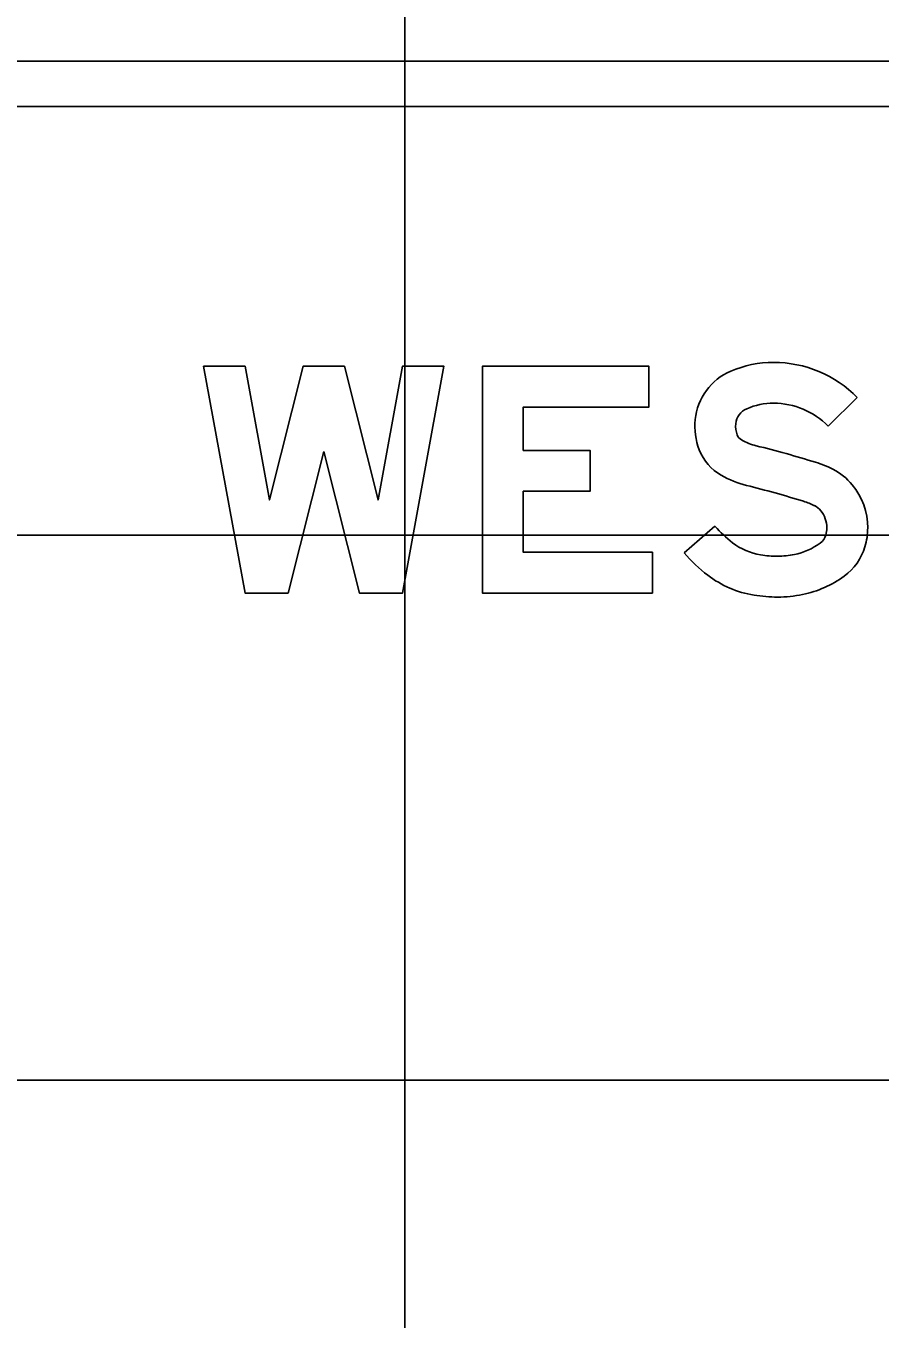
# Model space of a CAD drawing. Extents: x 1797809 to 2198143, y 249608 to 1237864.
# Drawn here: x 2196479.314 to 2196482.452, y 1237198.228 to 1237202.976 of the extents above; entities that cross this region are included whole.
import ezdxf

# ---------------------------------------------------------------- set-up
doc = ezdxf.new("R2010")
doc.units = 0
for name, color, linetype in [('GSBWFILL', 7, 'Continuous'), ('GSCOLORFILL', 7, 'Continuous'), ('GSOUTLINE', 7, 'Continuous'), ('GSSHT', 7, 'Continuous')]:
    doc.layers.add(name, color=color, linetype=linetype)

msp = doc.modelspace()

# ---------------------------------------------------------------- linework, layer by layer
at = {"layer": 'GSBWFILL'}
for points in [[(2196480.4087, 1237201.4141), (2196480.2775, 1237200.8938), (2196480.1194, 1237200.8938), (2196479.9674, 1237201.7263), (2196480.1198, 1237201.7263), (2196480.2092, 1237201.236), (2196480.3328, 1237201.7263), (2196480.4845, 1237201.7263), (2196480.6081, 1237201.236), (2196480.6976, 1237201.7263), (2196480.8499, 1237201.7263), (2196480.6979, 1237200.8938), (2196480.5398, 1237200.8938)], [(2196481.6158, 1237201.0436), (2196481.1413, 1237201.0436), (2196481.1413, 1237201.2675), (2196481.3868, 1237201.2675), (2196481.3868, 1237201.4174), (2196481.1413, 1237201.4174), (2196481.1413, 1237201.5764), (2196481.6033, 1237201.5764), (2196481.6033, 1237201.7263), (2196480.9914, 1237201.7263), (2196480.9914, 1237200.8938), (2196481.6158, 1237200.8938)]]:
    msp.add_lwpolyline(points, close=True, dxfattribs=at)
for points in [[(2196482.3683, 1237201.6117), (2196482.2613, 1237201.5067)], [(2196481.7323, 1237201.0413), (2196481.8457, 1237201.1392)]]:
    msp.add_lwpolyline(points, dxfattribs=at)
for centre, major_axis, start_param, end_param in [((2196482.0608, 1237201.3432), (0, 0.3976), 0, 0.407095), ((2196482.0608, 1237201.3101), (0, 0.4307), 5.487912, 6.283185), ((2196481.9896, 1237201.5085), (0, 0.2177), 0.407095, 1.468557), ((2196481.9896, 1237201.5085), (0, 0.0678), 0.407095, 1.468557), ((2196482.0608, 1237201.3432), (0, 0.2477), 0, 0.407095), ((2196482.0608, 1237201.3101), (0, 0.2809), 5.487912, 6.283185), ((2196482.0097, 1237201.5064), (0, 0.238), 1.468557, 1.941238), ((2196482.0097, 1237201.5064), (0, 0.0881), 1.468557, 1.941238), ((2196481.9614, 1237201.4876), (0, 0.0363), 1.941238, 2.621157), ((2196482.0474, 1237201.6376), (0, 0.2092), 2.621157, 2.899109), ((2196481.9614, 1237201.4876), (0, 0.1861), 1.941238, 2.621157), ((2196481.0269, 1237197.5119), (0, 4.0409), 5.984666, 6.040702), ((2196482.0978, 1237200.9921), (0, 0.3996), 5.812135, 5.984666), ((2196482.0474, 1237201.6376), (0, 0.359), 2.621157, 2.899109), ((2196482.1784, 1237201.1503), (0, 0.2221), 5.402773, 5.812135), ((2196481.0269, 1237197.5119), (0, 3.891), 5.984666, 6.040702), ((2196482.1576, 1237201.1331), (0, 0.2491), 4.712389, 5.402773), ((2196482.0978, 1237200.9921), (0, 0.2497), 5.812135, 5.984666), ((2196482.1784, 1237201.1503), (0, 0.0723), 5.402773, 5.812135), ((2196482.1576, 1237201.1331), (0, 0.0992), 4.712389, 5.402773), ((2196482.1712, 1237201.4203), (0, 0.43), 2.283243, 2.489697), ((2196482.1637, 1237201.1331), (0, 0.0931), 4.424361, 4.712389), ((2196482.1637, 1237201.1331), (0, 0.243), 4.424361, 4.712389), ((2196482.0505, 1237201.2622), (0, 0.2311), 2.489697, 2.979885), ((2196482.0881, 1237201.2751), (0, 0.2448), 3.34483, 3.771092), ((2196482.1991, 1237201.1227), (0, 0.0562), 3.771092, 4.424361), ((2196482.1712, 1237201.4203), (0, 0.5799), 2.283243, 2.489697), ((2196482.0757, 1237201.4167), (0, 0.3876), 2.979885, 3.141593), ((2196482.0757, 1237201.3352), (0, 0.3061), 3.141593, 3.34483), ((2196482.1991, 1237201.1227), (0, 0.2061), 3.771092, 4.424361), ((2196482.0505, 1237201.2622), (0, 0.381), 2.489697, 2.979885), ((2196482.0881, 1237201.2751), (0, 0.3946), 3.34483, 3.771092), ((2196482.0757, 1237201.4167), (0, 0.5375), 2.979885, 3.141593), ((2196482.0757, 1237201.3352), (0, 0.456), 3.141593, 3.34483)]:
    msp.add_ellipse(centre, major_axis=major_axis, ratio=0.999999, start_param=start_param, end_param=end_param, dxfattribs=at)
at = {"layer": 'GSCOLORFILL'}
for p, q in [((2196502.6905, 1237202.846), (2196470.7225, 1237202.846)), ((2196470.7225, 1237202.6795), (2196502.6905, 1237202.6795))]:
    msp.add_line(p, q, dxfattribs=at)
for points in [[(2196480.4087, 1237201.4141), (2196480.2775, 1237200.8938), (2196480.1194, 1237200.8938), (2196479.9674, 1237201.7263), (2196480.1198, 1237201.7263), (2196480.2092, 1237201.236), (2196480.3328, 1237201.7263), (2196480.4845, 1237201.7263), (2196480.6081, 1237201.236), (2196480.6976, 1237201.7263), (2196480.8499, 1237201.7263), (2196480.6979, 1237200.8938), (2196480.5398, 1237200.8938)], [(2196481.6158, 1237201.0436), (2196481.1413, 1237201.0436), (2196481.1413, 1237201.2675), (2196481.3868, 1237201.2675), (2196481.3868, 1237201.4174), (2196481.1413, 1237201.4174), (2196481.1413, 1237201.5764), (2196481.6033, 1237201.5764), (2196481.6033, 1237201.7263), (2196480.9914, 1237201.7263), (2196480.9914, 1237200.8938), (2196481.6158, 1237200.8938)]]:
    msp.add_lwpolyline(points, close=True, dxfattribs=at)
for points in [[(2196482.3683, 1237201.6117), (2196482.2613, 1237201.5067)], [(2196481.7323, 1237201.0413), (2196481.8457, 1237201.1392)]]:
    msp.add_lwpolyline(points, dxfattribs=at)
for centre, major_axis, start_param, end_param in [((2196482.0608, 1237201.3432), (0, 0.3976), 0, 0.407095), ((2196482.0608, 1237201.3101), (0, 0.4307), 5.487912, 6.283185), ((2196481.9896, 1237201.5085), (0, 0.2177), 0.407095, 1.468557), ((2196481.9896, 1237201.5085), (0, 0.0678), 0.407095, 1.468557), ((2196482.0608, 1237201.3432), (0, 0.2477), 0, 0.407095), ((2196482.0608, 1237201.3101), (0, 0.2809), 5.487912, 6.283185), ((2196482.0097, 1237201.5064), (0, 0.238), 1.468557, 1.941238), ((2196482.0097, 1237201.5064), (0, 0.0881), 1.468557, 1.941238), ((2196481.9614, 1237201.4876), (0, 0.0363), 1.941238, 2.621157), ((2196482.0474, 1237201.6376), (0, 0.2092), 2.621157, 2.899109), ((2196481.9614, 1237201.4876), (0, 0.1861), 1.941238, 2.621157), ((2196481.0269, 1237197.5119), (0, 4.0409), 5.984666, 6.040702), ((2196482.0978, 1237200.9921), (0, 0.3996), 5.812135, 5.984666), ((2196482.0474, 1237201.6376), (0, 0.359), 2.621157, 2.899109), ((2196482.1784, 1237201.1503), (0, 0.2221), 5.402773, 5.812135), ((2196481.0269, 1237197.5119), (0, 3.891), 5.984666, 6.040702), ((2196482.1576, 1237201.1331), (0, 0.2491), 4.712389, 5.402773), ((2196482.0978, 1237200.9921), (0, 0.2497), 5.812135, 5.984666), ((2196482.1784, 1237201.1503), (0, 0.0723), 5.402773, 5.812135), ((2196482.1576, 1237201.1331), (0, 0.0992), 4.712389, 5.402773), ((2196482.1712, 1237201.4203), (0, 0.43), 2.283243, 2.489697), ((2196482.1637, 1237201.1331), (0, 0.0931), 4.424361, 4.712389), ((2196482.1637, 1237201.1331), (0, 0.243), 4.424361, 4.712389), ((2196482.0505, 1237201.2622), (0, 0.2311), 2.489697, 2.979885), ((2196482.0881, 1237201.2751), (0, 0.2448), 3.34483, 3.771092), ((2196482.1991, 1237201.1227), (0, 0.0562), 3.771092, 4.424361), ((2196482.1712, 1237201.4203), (0, 0.5799), 2.283243, 2.489697), ((2196482.0757, 1237201.4167), (0, 0.3876), 2.979885, 3.141593), ((2196482.0757, 1237201.3352), (0, 0.3061), 3.141593, 3.34483), ((2196482.1991, 1237201.1227), (0, 0.2061), 3.771092, 4.424361), ((2196482.0505, 1237201.2622), (0, 0.381), 2.489697, 2.979885), ((2196482.0881, 1237201.2751), (0, 0.3946), 3.34483, 3.771092), ((2196482.0757, 1237201.4167), (0, 0.5375), 2.979885, 3.141593), ((2196482.0757, 1237201.3352), (0, 0.456), 3.141593, 3.34483)]:
    msp.add_ellipse(centre, major_axis=major_axis, ratio=0.999999, start_param=start_param, end_param=end_param, dxfattribs=at)
at = {"layer": 'GSOUTLINE'}
for points in [[(2196480.4087, 1237201.4141), (2196480.2775, 1237200.8938), (2196480.1194, 1237200.8938), (2196479.9674, 1237201.7263), (2196480.1198, 1237201.7263), (2196480.2092, 1237201.236), (2196480.3328, 1237201.7263), (2196480.4845, 1237201.7263), (2196480.6081, 1237201.236), (2196480.6976, 1237201.7263), (2196480.8499, 1237201.7263), (2196480.6979, 1237200.8938), (2196480.5398, 1237200.8938)], [(2196481.6158, 1237201.0436), (2196481.1413, 1237201.0436), (2196481.1413, 1237201.2675), (2196481.3868, 1237201.2675), (2196481.3868, 1237201.4174), (2196481.1413, 1237201.4174), (2196481.1413, 1237201.5764), (2196481.6033, 1237201.5764), (2196481.6033, 1237201.7263), (2196480.9914, 1237201.7263), (2196480.9914, 1237200.8938), (2196481.6158, 1237200.8938)]]:
    msp.add_lwpolyline(points, close=True, dxfattribs=at)
for points in [[(2196482.3683, 1237201.6117), (2196482.2613, 1237201.5067)], [(2196481.7323, 1237201.0413), (2196481.8457, 1237201.1392)]]:
    msp.add_lwpolyline(points, dxfattribs=at)
for centre, major_axis, start_param, end_param in [((2196482.0608, 1237201.3432), (0, 0.3976), 0, 0.407095), ((2196482.0608, 1237201.3101), (0, 0.4307), 5.487912, 6.283185), ((2196481.9896, 1237201.5085), (0, 0.2177), 0.407095, 1.468557), ((2196481.9896, 1237201.5085), (0, 0.0678), 0.407095, 1.468557), ((2196482.0608, 1237201.3432), (0, 0.2477), 0, 0.407095), ((2196482.0608, 1237201.3101), (0, 0.2809), 5.487912, 6.283185), ((2196482.0097, 1237201.5064), (0, 0.238), 1.468557, 1.941238), ((2196482.0097, 1237201.5064), (0, 0.0881), 1.468557, 1.941238), ((2196481.9614, 1237201.4876), (0, 0.0363), 1.941238, 2.621157), ((2196482.0474, 1237201.6376), (0, 0.2092), 2.621157, 2.899109), ((2196481.9614, 1237201.4876), (0, 0.1861), 1.941238, 2.621157), ((2196481.0269, 1237197.5119), (0, 4.0409), 5.984666, 6.040702), ((2196482.0978, 1237200.9921), (0, 0.3996), 5.812135, 5.984666), ((2196482.0474, 1237201.6376), (0, 0.359), 2.621157, 2.899109), ((2196482.1784, 1237201.1503), (0, 0.2221), 5.402773, 5.812135), ((2196481.0269, 1237197.5119), (0, 3.891), 5.984666, 6.040702), ((2196482.1576, 1237201.1331), (0, 0.2491), 4.712389, 5.402773), ((2196482.0978, 1237200.9921), (0, 0.2497), 5.812135, 5.984666), ((2196482.1784, 1237201.1503), (0, 0.0723), 5.402773, 5.812135), ((2196482.1576, 1237201.1331), (0, 0.0992), 4.712389, 5.402773), ((2196482.1712, 1237201.4203), (0, 0.43), 2.283243, 2.489697), ((2196482.1637, 1237201.1331), (0, 0.0931), 4.424361, 4.712389), ((2196482.1637, 1237201.1331), (0, 0.243), 4.424361, 4.712389), ((2196482.0505, 1237201.2622), (0, 0.2311), 2.489697, 2.979885), ((2196482.0881, 1237201.2751), (0, 0.2448), 3.34483, 3.771092), ((2196482.1991, 1237201.1227), (0, 0.0562), 3.771092, 4.424361), ((2196482.1712, 1237201.4203), (0, 0.5799), 2.283243, 2.489697), ((2196482.0757, 1237201.4167), (0, 0.3876), 2.979885, 3.141593), ((2196482.0757, 1237201.3352), (0, 0.3061), 3.141593, 3.34483), ((2196482.1991, 1237201.1227), (0, 0.2061), 3.771092, 4.424361), ((2196482.0505, 1237201.2622), (0, 0.381), 2.489697, 2.979885), ((2196482.0881, 1237201.2751), (0, 0.3946), 3.34483, 3.771092), ((2196482.0757, 1237201.4167), (0, 0.5375), 2.979885, 3.141593), ((2196482.0757, 1237201.3352), (0, 0.456), 3.141593, 3.34483)]:
    msp.add_ellipse(centre, major_axis=major_axis, ratio=0.999999, start_param=start_param, end_param=end_param, dxfattribs=at)
at = {"layer": 'GSSHT'}
for p, q in [((2196480.7065, 1237163.1062), (2196480.7065, 1237223.1062)), ((2196544.7065, 1237201.1062), (2196414.7065, 1237201.1062)), ((2196544.7065, 1237199.1062), (2196414.7065, 1237199.1062))]:
    msp.add_line(p, q, dxfattribs=at)

doc.saveas('drawing.dxf')
